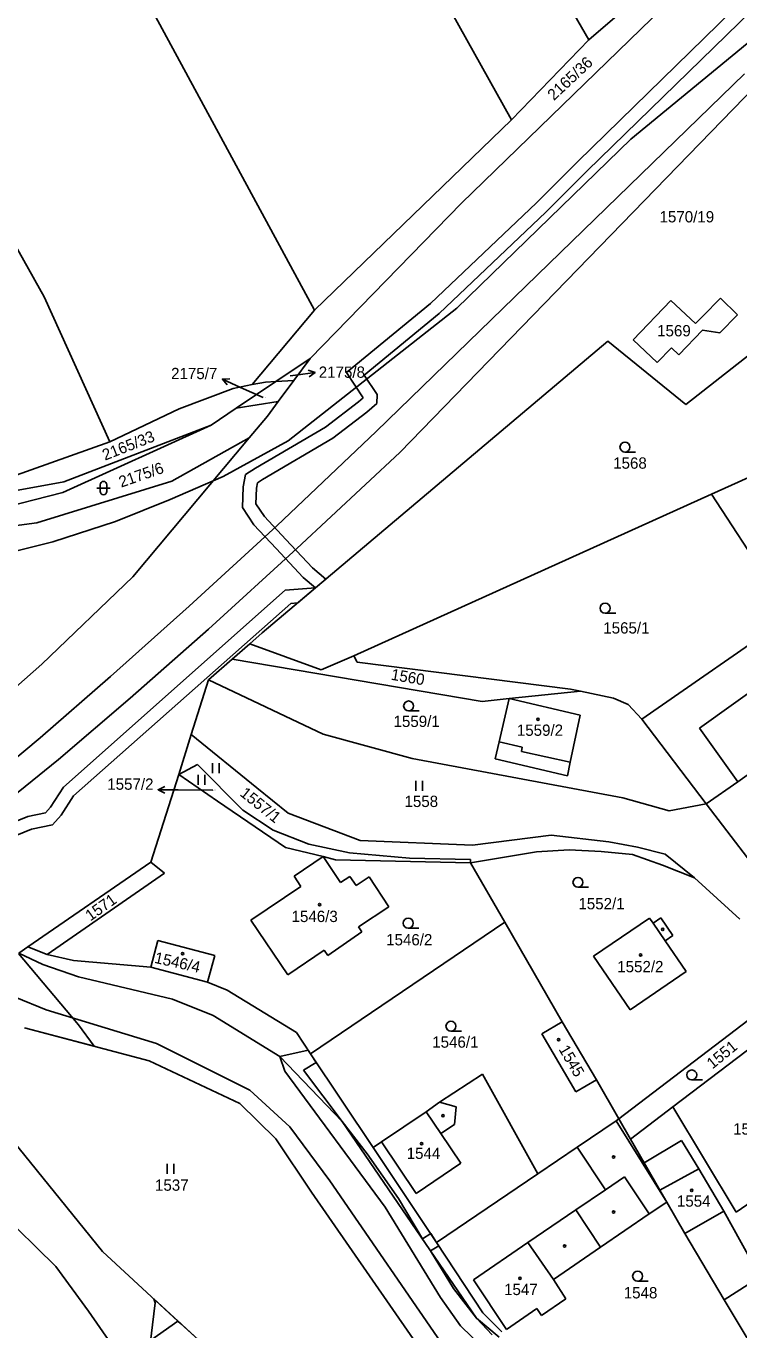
# Model space of a CAD drawing. Extents: x -785744 to -782822, y -1067550 to -1063910.
# Drawn here: x -784386.3 to -784279.1, y -1065287.5 to -1065091.1 of the extents above; entities that cross this region are included whole.
import ezdxf

# ---------------------------------------------------------------- set-up
doc = ezdxf.new("R2010")
doc.units = 0
for name, color, linetype in [('Hranice parcel', 7, 'Continuous'), ('Parcelní čísla', 7, 'Continuous'), ('Pop_ČP_popisy', 7, 'Continuous'), ('Poz_předměty', 7, 'Continuous'), ('Vnitřní kresba', 7, 'Continuous'), ('Věcná břemena k části', 7, 'Continuous'), ('Značky budov', 7, 'Continuous'), ('Značky kultur', 7, 'Continuous')]:
    doc.layers.add(name, color=color, linetype=linetype)

msp = doc.modelspace()

# ---------------------------------------------------------------- linework, layer by layer
at = {"layer": 'Hranice parcel'}
for p, q in [((-784283.25, -1065161.63), (-784264, -1065152.93)), ((-784283.25, -1065161.63), (-784337.05, -1065185.93)), ((-784283.25, -1065161.63), (-784271.32, -1065179.95)), ((-784363.38, -1065203.82), (-784360.53, -1065202.32)), ((-784360.53, -1065202.32), (-784353.73, -1065209.19)), ((-784353.73, -1065209.19), (-784349.19, -1065212.22)), ((-784349.19, -1065212.22), (-784343.78, -1065214.32)), ((-784343.78, -1065214.32), (-784337.69, -1065215.62)), ((-784346.03, -1065219.15), (-784341.65, -1065216.19)), ((-784341.65, -1065216.19), (-784339.03, -1065220.07)), ((-784337.69, -1065215.62), (-784328.66, -1065216.4)), ((-784328.66, -1065216.4), (-784319.48, -1065216.63)), ((-784319.48, -1065216.63), (-784319.46, -1065217.14)), ((-784352.52, -1065225.74), (-784345, -1065220.67)), ((-784345, -1065220.67), (-784346.03, -1065219.15)), ((-784339.03, -1065220.07), (-784337.62, -1065219.18)), ((-784337.62, -1065219.18), (-784336.68, -1065220.52)), ((-784336.68, -1065220.52), (-784334.73, -1065219.23)), ((-784334.73, -1065219.23), (-784331.75, -1065223.73)), ((-784331.75, -1065223.73), (-784336.35, -1065226.77)), ((-784292.54, -1065225.47), (-784300.96, -1065231.2)), ((-784292.03, -1065226.21), (-784292.54, -1065225.47)), ((-784290.85, -1065225.4), (-784292.03, -1065226.21)), ((-784289.04, -1065228.04), (-784290.85, -1065225.4)), ((-784340.95, -1065231.07), (-784335.85, -1065227.5)), ((-784336.35, -1065226.77), (-784335.85, -1065227.5)), ((-784290.22, -1065228.85), (-784289.04, -1065228.04)), ((-784346.95, -1065233.97), (-784341.5, -1065230.28)), ((-784287.03, -1065233.5), (-784290.22, -1065228.85)), ((-784300.96, -1065231.2), (-784295.48, -1065239.25)), ((-784295.48, -1065239.25), (-784287.03, -1065233.5))]:
    msp.add_line(p, q, dxfattribs=at)
for points in [[(-784387.47, -1064972.23), (-784313.33, -1065105.25)], [(-784419.68, -1064992.12), (-784342.95, -1065133.93)], [(-784334.77, -1065035.91), (-784301.68, -1065093.22)], [(-784320.85, -1065117.79), (-784283.76, -1065081.78)], [(-784301.68, -1065093.22), (-784290.31, -1065083.36)], [(-784313.33, -1065105.25), (-784301.68, -1065093.22)], [(-784402.73, -1065097.8), (-784383.6, -1065131.92)], [(-784342.95, -1065133.93), (-784313.33, -1065105.25)], [(-784343.58, -1065141.16), (-784320.85, -1065117.79)], [(-784287.09, -1065148.13), (-784261.75, -1065128.21)], [(-784383.6, -1065131.92), (-784373.73, -1065153.73)], [(-784295.01, -1065138.35), (-784289.35, -1065132.43)], [(-784289.35, -1065132.43), (-784285.64, -1065135.92)], [(-784284.55, -1065134.81), (-784281.88, -1065132.1)], [(-784281.88, -1065132.1), (-784279.32, -1065134.62)], [(-784352.31, -1065145.11), (-784342.95, -1065133.93)], [(-784285.64, -1065135.92), (-784284.55, -1065134.81)], [(-784281.99, -1065137.33), (-784279.32, -1065134.62)], [(-784295.01, -1065138.35), (-784291.38, -1065141.77)], [(-784288.15, -1065140.62), (-784284.58, -1065136.93)], [(-784284.58, -1065136.93), (-784281.99, -1065137.33)], [(-784350.81, -1065182.48), (-784298.82, -1065138.55)], [(-784298.82, -1065138.55), (-784287.09, -1065148.13)], [(-784291.38, -1065141.77), (-784289.24, -1065139.56)], [(-784289.24, -1065139.56), (-784288.15, -1065140.62)], [(-784348.75, -1065144.66), (-784343.58, -1065141.16)], [(-784346.07, -1065144.51), (-784343.58, -1065141.16)], [(-784363.3, -1065148.78), (-784355.17, -1065145.69)], [(-784355.17, -1065145.69), (-784352.31, -1065145.11)], [(-784354.71, -1065148.68), (-784348.75, -1065144.66)], [(-784352.31, -1065145.11), (-784350.32, -1065144.74)], [(-784350.32, -1065144.74), (-784348.75, -1065144.66)], [(-784348.75, -1065144.66), (-784346.07, -1065144.51)], [(-784348.4, -1065147.66), (-784346.07, -1065144.51)], [(-784354.71, -1065148.68), (-784348.4, -1065147.66)], [(-784350.03, -1065149.85), (-784348.4, -1065147.66)], [(-784373.73, -1065153.73), (-784363.3, -1065148.78)], [(-784358.5, -1065151.24), (-784354.71, -1065148.68)], [(-784352.78, -1065153.14), (-784350.03, -1065149.85)], [(-784380.82, -1065161.38), (-784358.5, -1065151.24)], [(-784380.67, -1065159.75), (-784358.5, -1065151.24)], [(-784397.47, -1065162.14), (-784373.73, -1065153.73)], [(-784370.3, -1065174.07), (-784352.78, -1065153.14)], [(-784364.43, -1065159.64), (-784352.78, -1065153.14)], [(-784394.73, -1065162.3), (-784380.67, -1065159.75)], [(-784384.72, -1065165.94), (-784364.43, -1065159.64)], [(-784391.41, -1065164.06), (-784380.82, -1065161.38)], [(-784403.6, -1065168.42), (-784384.72, -1065165.94)], [(-784383.97, -1065187.19), (-784370.3, -1065174.07)], [(-784293.73, -1065195.51), (-784271.32, -1065179.95)], [(-784352.68, -1065184.13), (-784350.81, -1065182.48)], [(-784355.31, -1065186.44), (-784352.68, -1065184.13)], [(-784352.68, -1065184.13), (-784341.93, -1065188.05)], [(-784390.01, -1065192.56), (-784383.97, -1065187.19)], [(-784358.88, -1065189.58), (-784355.31, -1065186.44)], [(-784355.31, -1065186.44), (-784317.75, -1065192.82)], [(-784341.93, -1065188.05), (-784337.05, -1065185.93)], [(-784337.05, -1065185.93), (-784336.54, -1065186.93)], [(-784336.54, -1065186.93), (-784304.42, -1065190.98)], [(-784361.48, -1065197.81), (-784358.88, -1065189.58)], [(-784358.88, -1065189.58), (-784341.65, -1065197.76)], [(-784313.65, -1065192.38), (-784302.95, -1065191.28)], [(-784304.42, -1065190.98), (-784302.95, -1065191.28)], [(-784302.95, -1065191.28), (-784297.99, -1065192.31)], [(-784317.75, -1065192.82), (-784313.65, -1065192.38)], [(-784315.17, -1065198.9), (-784313.65, -1065192.38)], [(-784313.65, -1065192.38), (-784302.97, -1065194.87)], [(-784297.99, -1065192.31), (-784295.77, -1065193.29)], [(-784295.77, -1065193.29), (-784293.73, -1065195.51)], [(-784304.47, -1065201.98), (-784302.97, -1065194.87)], [(-784293.73, -1065195.51), (-784284.01, -1065208.25)], [(-784363.38, -1065203.82), (-784361.48, -1065197.81)], [(-784361.48, -1065197.81), (-784351.62, -1065205.83)], [(-784341.65, -1065197.76), (-784328.28, -1065201.43)], [(-784315.77, -1065201.48), (-784315.17, -1065198.9)], [(-784328.28, -1065201.43), (-784296.59, -1065207.36)], [(-784315.77, -1065201.48), (-784304.9, -1065204.02)], [(-784304.9, -1065204.02), (-784304.47, -1065201.98)], [(-784279.28, -1065204.91), (-784275.9, -1065202.53)], [(-784367.57, -1065217.04), (-784363.38, -1065203.82)], [(-784363.38, -1065203.82), (-784357.52, -1065207.82)], [(-784284.01, -1065208.25), (-784279.28, -1065204.91)], [(-784351.62, -1065205.83), (-784346.93, -1065209.64)], [(-784357.52, -1065207.82), (-784347.29, -1065214.79)], [(-784296.59, -1065207.36), (-784289.61, -1065209.29)], [(-784289.61, -1065209.29), (-784284.01, -1065208.25)], [(-784284.01, -1065208.25), (-784274.06, -1065221.3)], [(-784346.93, -1065209.64), (-784336.07, -1065213.78)], [(-784319.16, -1065214.47), (-784307.34, -1065212.95)], [(-784307.34, -1065212.95), (-784298.69, -1065213.98)], [(-784347.29, -1065214.79), (-784341.65, -1065216.19)], [(-784336.07, -1065213.78), (-784319.16, -1065214.47)], [(-784298.69, -1065213.98), (-784294.37, -1065214.78)], [(-784294.37, -1065214.78), (-784290.2, -1065215.82)], [(-784341.65, -1065216.19), (-784339.81, -1065216.65)], [(-784339.81, -1065216.65), (-784319.46, -1065217.14)], [(-784319.46, -1065217.14), (-784309.54, -1065215.46)], [(-784309.54, -1065215.46), (-784304.66, -1065215.18)], [(-784304.66, -1065215.18), (-784299.83, -1065215.43)], [(-784299.83, -1065215.43), (-784295.11, -1065215.87)], [(-784295.11, -1065215.87), (-784290.6, -1065217.46)], [(-784290.2, -1065215.82), (-784285.8, -1065219.4)], [(-784386.09, -1065229.75), (-784367.57, -1065217.04)], [(-784383.16, -1065230.93), (-784365.52, -1065218.66)], [(-784367.57, -1065217.04), (-784365.52, -1065218.66)], [(-784319.46, -1065217.14), (-784314.34, -1065226.04)], [(-784290.6, -1065217.46), (-784285.8, -1065219.4)], [(-784285.8, -1065219.4), (-784278.96, -1065225.61)], [(-784352.52, -1065225.74), (-784346.95, -1065233.97)], [(-784343.54, -1065245.89), (-784314.34, -1065226.04)], [(-784314.34, -1065226.04), (-784305.69, -1065241.06)], [(-784387.44, -1065230.75), (-784386.09, -1065229.75)], [(-784386.09, -1065229.75), (-784383.16, -1065230.93)], [(-784367.59, -1065232.85), (-784366.53, -1065228.83)], [(-784366.53, -1065228.83), (-784357.96, -1065231.09)], [(-784341.5, -1065230.28), (-784340.95, -1065231.07)], [(-784383.16, -1065230.93), (-784379.21, -1065231.82)], [(-784379.21, -1065231.82), (-784367.59, -1065232.85)], [(-784359.02, -1065235.11), (-784357.96, -1065231.09)], [(-784367.59, -1065232.85), (-784359.02, -1065235.11)], [(-784359.02, -1065235.11), (-784356.08, -1065236.29)], [(-784356.08, -1065236.29), (-784345.68, -1065242.68)], [(-784297.17, -1065255.68), (-784270.38, -1065235.26)], [(-784289.05, -1065253.86), (-784268.24, -1065238.03)], [(-784386.57, -1065241.98), (-784367.8, -1065246.94)], [(-784308.74, -1065242.88), (-784305.69, -1065241.06)], [(-784305.69, -1065241.06), (-784300.54, -1065249.79)], [(-784345.68, -1065242.68), (-784343.54, -1065245.89)], [(-784308.74, -1065242.88), (-784303.63, -1065251.6)], [(-784343.54, -1065245.89), (-784334.13, -1065259.97)], [(-784367.8, -1065246.94), (-784354.2, -1065253.35)], [(-784324.14, -1065253.16), (-784317.66, -1065248.92)], [(-784317.66, -1065248.92), (-784309.36, -1065263.95)], [(-784303.63, -1065251.6), (-784300.54, -1065249.79)], [(-784300.54, -1065249.79), (-784297.17, -1065255.68)], [(-784354.2, -1065253.35), (-784348.76, -1065258.69)], [(-784326.15, -1065254.61), (-784324.14, -1065253.16)], [(-784295.42, -1065258.71), (-784289.05, -1065253.86)], [(-784289.05, -1065253.86), (-784279.5, -1065269.72)], [(-784332.87, -1065259.12), (-784326.15, -1065254.61)], [(-784303.45, -1065259.94), (-784297.57, -1065255.95)], [(-784297.57, -1065255.95), (-784297.17, -1065255.68)], [(-784297.17, -1065255.68), (-784295.42, -1065258.71)], [(-784390.15, -1065256.71), (-784374.84, -1065275.66)], [(-784348.76, -1065258.69), (-784343.42, -1065266.73)], [(-784334.13, -1065259.97), (-784332.87, -1065259.12)], [(-784334.13, -1065259.97), (-784324.58, -1065274.28)], [(-784309.36, -1065263.95), (-784303.45, -1065259.94)], [(-784303.45, -1065259.94), (-784299.18, -1065266.35)], [(-784295.42, -1065258.71), (-784293.35, -1065262.31)], [(-784293.35, -1065262.31), (-784287.75, -1065258.93)], [(-784287.75, -1065258.93), (-784285.16, -1065263.22)], [(-784279.5, -1065269.72), (-784265.88, -1065260.36)], [(-784324.58, -1065274.28), (-784309.36, -1065263.95)], [(-784293.35, -1065262.31), (-784290.98, -1065266.43)], [(-784285.16, -1065263.22), (-784281.36, -1065269.55)], [(-784343.42, -1065266.73), (-784325.49, -1065292.57)], [(-784303.64, -1065269.38), (-784299.18, -1065266.35)], [(-784290.98, -1065266.43), (-784289.96, -1065268.22)], [(-784390.58, -1065269.36), (-784381.87, -1065277.9)], [(-784310.88, -1065274.31), (-784303.64, -1065269.38)], [(-784292.6, -1065269.95), (-784289.96, -1065268.22)], [(-784289.96, -1065268.22), (-784287.26, -1065272.96)], [(-784281.36, -1065269.55), (-784275.89, -1065279.48)], [(-784299.92, -1065274.98), (-784292.6, -1065269.95)], [(-784287.26, -1065272.96), (-784281.32, -1065282.9)], [(-784374.84, -1065275.66), (-784363.49, -1065286.14)], [(-784324.58, -1065274.28), (-784317.62, -1065284.9)], [(-784319.01, -1065279.92), (-784310.88, -1065274.31)], [(-784307.02, -1065279.87), (-784299.92, -1065274.98)], [(-784381.87, -1065277.9), (-784376.94, -1065284.63)], [(-784281.32, -1065282.9), (-784275.89, -1065279.48)], [(-784319.01, -1065279.92), (-784314.08, -1065287.37)], [(-784307.02, -1065279.87), (-784305.14, -1065282.77)], [(-784308.8, -1065285.28), (-784305.14, -1065282.77)], [(-784281.32, -1065282.9), (-784277.73, -1065288.93)], [(-784376.94, -1065284.63), (-784371.85, -1065291.99)], [(-784317.62, -1065284.9), (-784314.75, -1065287.73)], [(-784314.08, -1065287.37), (-784309.51, -1065284.24)], [(-784309.51, -1065284.24), (-784308.8, -1065285.28)], [(-784363.49, -1065286.14), (-784363.13, -1065286.48)], [(-784363.13, -1065286.48), (-784360.42, -1065288.97)]]:
    msp.add_lwpolyline(points, dxfattribs=at)
at = {"layer": 'Pop_ČP_popisy'}
for p, q in [((-784345.82, -1065143.69), (-784342.85, -1065143.29)), ((-784354.06, -1065145.53), (-784356.79, -1065144.29)), ((-784363.48, -1065206.15), (-784366.48, -1065206.13))]:
    msp.add_line(p, q, dxfattribs=at)
for points in [[(-784356.09, -1065145.16), (-784356.79, -1065144.29), (-784355.67, -1065144.25)], [(-784346.61, -1065143.79), (-784345.82, -1065143.69)], [(-784343.9, -1065142.93), (-784342.85, -1065143.29), (-784343.77, -1065143.92)], [(-784350.65, -1065147.08), (-784354.06, -1065145.53)], [(-784365.48, -1065206.64), (-784366.48, -1065206.13), (-784365.48, -1065205.64)], [(-784358.24, -1065206.19), (-784363.48, -1065206.15)]]:
    msp.add_lwpolyline(points, dxfattribs=at)
at = {"layer": 'Poz_předměty'}
for points in [[(-784248.79, -1065069.75), (-784295.36, -1065108.17)], [(-784278.25, -1065098.34), (-784333.68, -1065152.18)], [(-784274.98, -1065098.49), (-784330.1, -1065155.36)], [(-784295.36, -1065108.17), (-784321.55, -1065133.62)], [(-784321.55, -1065133.62), (-784346.93, -1065153.59)], [(-784346.93, -1065153.59), (-784356.68, -1065158.93)], [(-784333.68, -1065152.18), (-784348.61, -1065166.4)], [(-784330.1, -1065155.36), (-784345.61, -1065169.8)], [(-784356.68, -1065158.93), (-784364.64, -1065162.44)], [(-784364.64, -1065162.44), (-784372.88, -1065165.75)], [(-784372.88, -1065165.75), (-784382.32, -1065168.78)], [(-784348.61, -1065166.4), (-784361.79, -1065178.5)], [(-784382.32, -1065168.78), (-784395.62, -1065172.09)], [(-784345.61, -1065169.8), (-784358.89, -1065181.95)], [(-784361.79, -1065178.5), (-784373.61, -1065189.06)], [(-784358.89, -1065181.95), (-784370.7, -1065192.35)], [(-784373.61, -1065189.06), (-784384.2, -1065198.29)], [(-784370.7, -1065192.35), (-784381.48, -1065201.54)], [(-784384.2, -1065198.29), (-784395.97, -1065208.11)], [(-784381.48, -1065201.54), (-784392.6, -1065210.55)]]:
    msp.add_lwpolyline(points, dxfattribs=at)
at = {"layer": 'Vnitřní kresba'}
msp.add_line((-784292.03, -1065226.21), (-784290.22, -1065228.85), dxfattribs=at)
for points in [[(-784285.04, -1065196.84), (-784274.44, -1065189.27)], [(-784285.04, -1065196.84), (-784279.28, -1065204.91)], [(-784315.17, -1065198.9), (-784311.69, -1065199.71)], [(-784311.8, -1065200.37), (-784311.69, -1065199.71)], [(-784311.8, -1065200.37), (-784304.47, -1065201.98)], [(-784387.44, -1065230.75), (-784383.8, -1065232.43)], [(-784383.8, -1065232.43), (-784378.44, -1065234.29)], [(-784378.44, -1065234.29), (-784364.31, -1065237.64)], [(-784392.68, -1065235.46), (-784383.33, -1065239.27)], [(-784364.31, -1065237.64), (-784358.17, -1065240.12)], [(-784383.33, -1065239.27), (-784366.73, -1065244.31)], [(-784358.17, -1065240.12), (-784348.15, -1065246.29)], [(-784366.73, -1065244.31), (-784352.66, -1065251.34)], [(-784348.15, -1065246.29), (-784338.78, -1065256.08)], [(-784352.66, -1065251.34), (-784346.68, -1065256.89)], [(-784324.14, -1065253.16), (-784321.65, -1065253.88)], [(-784321.91, -1065256.5), (-784321.65, -1065253.88)], [(-784338.78, -1065256.08), (-784318.56, -1065285.7)], [(-784326.15, -1065254.61), (-784323.94, -1065257.87)], [(-784297.57, -1065255.95), (-784289.96, -1065268.22)], [(-784346.68, -1065256.89), (-784340.63, -1065265.02)], [(-784323.94, -1065257.87), (-784321.91, -1065256.5)], [(-784323.94, -1065257.87), (-784320.94, -1065262.33)], [(-784332.87, -1065259.12), (-784327.66, -1065266.92)], [(-784327.66, -1065266.92), (-784320.94, -1065262.33)], [(-784290.98, -1065266.43), (-784285.16, -1065263.22)], [(-784340.63, -1065265.02), (-784322.84, -1065290.91)], [(-784299.18, -1065266.35), (-784296.32, -1065264.4)], [(-784296.32, -1065264.4), (-784292.6, -1065269.95)], [(-784303.64, -1065269.38), (-784299.92, -1065274.98)], [(-784287.26, -1065272.96), (-784281.36, -1065269.55)], [(-784310.88, -1065274.31), (-784307.02, -1065279.87)], [(-784371.85, -1065291.99), (-784363.49, -1065286.14)], [(-784318.56, -1065285.7), (-784315.19, -1065288.56)]]:
    msp.add_lwpolyline(points, dxfattribs=at)
at = {"layer": 'Věcná břemena k části'}
for p, q in [((-784276.68, -1065085.43), (-784303.33, -1065111.52)), ((-784301.93, -1065112.94), (-784275.28, -1065086.87)), ((-784303.33, -1065111.52), (-784309.53, -1065117.72)), ((-784308.13, -1065119.16), (-784301.93, -1065112.94)), ((-784309.53, -1065117.72), (-784325.52, -1065132.92)), ((-784324.2, -1065134.42), (-784308.13, -1065119.16)), ((-784325.52, -1065132.92), (-784338.14, -1065143.3)), ((-784335.48, -1065143.7), (-784324.2, -1065134.42)), ((-784338.14, -1065143.3), (-784335.62, -1065147.09)), ((-784333.54, -1065146.59), (-784335.48, -1065143.7)), ((-784336.34, -1065147.71), (-784341.31, -1065151.51)), ((-784335.62, -1065147.09), (-784336.34, -1065147.71)), ((-784335.08, -1065149.27), (-784333.57, -1065147.95)), ((-784333.57, -1065147.95), (-784333.54, -1065146.59)), ((-784340.19, -1065153.17), (-784335.08, -1065149.27)), ((-784341.31, -1065151.51), (-784351.8, -1065157.7)), ((-784350.76, -1065159.42), (-784340.19, -1065153.17)), ((-784351.8, -1065157.7), (-784353.35, -1065158.67)), ((-784353.35, -1065158.67), (-784353.66, -1065160.49)), ((-784351.66, -1065160.69), (-784351.53, -1065159.89)), ((-784351.53, -1065159.89), (-784350.76, -1065159.42)), ((-784353.66, -1065160.49), (-784353.79, -1065163.64)), ((-784351.77, -1065163.08), (-784351.66, -1065160.69)), ((-784353.79, -1065163.64), (-784352.07, -1065166.23)), ((-784350.49, -1065164.99), (-784351.77, -1065163.08)), ((-784347.26, -1065168.44), (-784350.49, -1065164.99)), ((-784352.07, -1065166.23), (-784348.72, -1065169.8)), ((-784343.26, -1065172.72), (-784347.26, -1065168.44)), ((-784348.72, -1065169.8), (-784344.64, -1065174.16)), ((-784344.64, -1065174.16), (-784342.81, -1065175.72)), ((-784347.34, -1065176.09), (-784380.72, -1065205.74)), ((-784342.81, -1065175.72), (-784347.34, -1065176.09)), ((-784379.18, -1065207.04), (-784346.52, -1065178.05)), ((-784380.72, -1065205.74), (-784382.64, -1065208.75)), ((-784381.04, -1065209.97), (-784379.18, -1065207.04)), ((-784382.64, -1065208.75), (-784383.4, -1065209.59)), ((-784386.09, -1065210.14), (-784390.69, -1065212.01)), ((-784383.4, -1065209.59), (-784386.09, -1065210.14)), ((-784382.36, -1065211.41), (-784381.04, -1065209.97)), ((-784389.67, -1065213.75), (-784385.51, -1065212.06)), ((-784385.51, -1065212.06), (-784382.36, -1065211.41))]:
    msp.add_line(p, q, dxfattribs=at)
for points in [[(-784342.81, -1065175.72), (-784341.26, -1065174.41), (-784343.26, -1065172.72)], [(-784346.52, -1065178.05), (-784345.48, -1065177.98), (-784342.81, -1065175.72)], [(-784378.45, -1065241.52), (-784387.47, -1065230.78)], [(-784386.57, -1065241.98), (-784376.09, -1065244.75)], [(-784376.09, -1065244.75), (-784378.45, -1065241.52)], [(-784343.91, -1065245.34), (-784348.15, -1065246.29)], [(-784348.15, -1065246.29), (-784347.39, -1065248.5)], [(-784343.54, -1065245.89), (-784343.91, -1065245.34)], [(-784342.69, -1065247.17), (-784343.54, -1065245.89)], [(-784344.59, -1065248.35), (-784342.69, -1065247.17)], [(-784347.39, -1065248.5), (-784332.32, -1065268.97)], [(-784338.78, -1065256.08), (-784344.59, -1065248.35)], [(-784335.01, -1065260.96), (-784338.78, -1065256.08)], [(-784330.3, -1065267.67), (-784335.01, -1065260.96)], [(-784326.72, -1065273.75), (-784330.3, -1065267.67)], [(-784332.32, -1065268.97), (-784324.02, -1065282.56)], [(-784325.47, -1065272.94), (-784326.72, -1065273.75)], [(-784324.58, -1065274.28), (-784325.47, -1065272.94)], [(-784325.48, -1065275.56), (-784324.26, -1065274.77)], [(-784322.02, -1065281.23), (-784325.48, -1065275.56)], [(-784324.26, -1065274.77), (-784324.58, -1065274.28)], [(-784318.56, -1065285.7), (-784322.02, -1065281.23)], [(-784366.91, -1065283.36), (-784367.86, -1065291.25)], [(-784367.13, -1065282.78), (-784366.91, -1065283.36)], [(-784360.42, -1065288.97), (-784367.13, -1065282.78)], [(-784324.02, -1065282.56), (-784320.99, -1065286.82)], [(-784320.99, -1065286.82), (-784317.58, -1065290.17)], [(-784316.22, -1065288.19), (-784318.56, -1065285.7)]]:
    msp.add_lwpolyline(points, dxfattribs=at)
at = {"layer": 'Značky budov'}
for centre in [(-784309.33, -1065195.5), (-784342.19, -1065223.4), (-784290.57, -1065227.15), (-784362.79, -1065230.81), (-784293.9, -1065230.98), (-784306.23, -1065243.77), (-784323.62, -1065255.2), (-784326.84, -1065259.43), (-784297.97, -1065261.44), (-784286.21, -1065266.44), (-784297.95, -1065269.7), (-784305.32, -1065274.83), (-784312.04, -1065279.68)]:
    msp.add_circle(centre, 0.175, dxfattribs=at)
at = {"layer": 'Značky kultur'}
for p, q in [((-784296.25, -1065155.28), (-784294.65, -1065155.28)), ((-784375.69, -1065160.69), (-784373.69, -1065160.69)), ((-784375.19, -1065161.19), (-784375.19, -1065160.19)), ((-784374.19, -1065160.19), (-784374.19, -1065161.19)), ((-784299.23, -1065179.53), (-784297.63, -1065179.53)), ((-784328.79, -1065194.25), (-784327.19, -1065194.25)), ((-784358.3, -1065203.64), (-784358.3, -1065202.14)), ((-784357.3, -1065203.64), (-784357.3, -1065202.14)), ((-784360.44, -1065205.36), (-784360.44, -1065203.86)), ((-784359.44, -1065205.36), (-784359.44, -1065203.86)), ((-784327.71, -1065206.3), (-784327.71, -1065204.8)), ((-784326.71, -1065206.3), (-784326.71, -1065204.8)), ((-784303.32, -1065220.81), (-784301.72, -1065220.81)), ((-784328.85, -1065226.96), (-784327.25, -1065226.96)), ((-784322.42, -1065242.48), (-784320.82, -1065242.48)), ((-784286.2, -1065249.81), (-784284.6, -1065249.81)), ((-784365.1, -1065263.97), (-784365.1, -1065262.47)), ((-784364.1, -1065263.97), (-784364.1, -1065262.47)), ((-784294.34, -1065280.11), (-784292.74, -1065280.11))]:
    msp.add_line(p, q, dxfattribs=at)
for centre in [(-784296.25, -1065154.53), (-784299.23, -1065178.78), (-784328.79, -1065193.5), (-784303.32, -1065220.06), (-784328.85, -1065226.21), (-784322.42, -1065241.73), (-784286.2, -1065249.06), (-784294.34, -1065279.36)]:
    msp.add_circle(centre, 0.75, dxfattribs=at)
for centre, start, end in [((-784374.69, -1065160.19), 0, 180), ((-784374.69, -1065161.19), 180, 0)]:
    msp.add_arc(centre, 0.5, start, end, dxfattribs=at)

# ---------------------------------------------------------------- texts
at = {"layer": 'Parcelní čísla'}
for s, rotation, p in [('2165/36', 43.1283, (-784306.94, -1065102.43)), ('2165/33', 21.4841, (-784374.47, -1065156.58)), ('2175/6', 19.2171, (-784372.03, -1065160.64)), ('1560', 350.1609, (-784331.53, -1065189.54)), ('1557/1', 321.3, (-784354.29, -1065206.9)), ('1571', 35.3788, (-784376.66, -1065225.97)), ('1546/4', 347.3461, (-784367.13, -1065232.17)), ('1551', 39.2558, (-784283.09, -1065248.25)), ('1545', 300.4229, (-784306.28, -1065245.18))]:
    msp.add_text(s, height=1.7, rotation=rotation, dxfattribs=at).set_placement(p)
for s, height, p in [('1569', 1.7, (-784291.41, -1065137.85)), ('2175/8', 0.1, (-784346.61, -1065143.79)), ('2175/7', 0.1, (-784350.65, -1065147.08)), ('1568', 1.7, (-784298.02, -1065157.78)), ('1565/1', 1.7, (-784299.51, -1065182.6)), ('1559/1', 1.7, (-784331.06, -1065196.67)), ('1559/2', 1.7, (-784312.51, -1065198)), ('1557/2', 0.1, (-784358.24, -1065206.19)), ('1558', 1.7, (-784329.41, -1065208.72)), ('1552/1', 1.7, (-784303.25, -1065224.12)), ('1546/3', 1.7, (-784346.4, -1065226.04)), ('1546/2', 1.7, (-784332.17, -1065229.55)), ('1552/2', 1.7, (-784297.41, -1065233.6)), ('1546/1', 1.7, (-784325.24, -1065244.96)), ('1550', 1.7, (-784279.98, -1065258.04)), ('1544', 1.7, (-784329.08, -1065261.71)), ('1537', 1.7, (-784366.94, -1065266.5)), ('1554', 1.7, (-784288.43, -1065268.9)), ('1547', 1.7, (-784314.43, -1065282.21)), ('1548', 1.7, (-784296.43, -1065282.71))]:
    msp.add_text(s, height=height, dxfattribs=at).set_placement(p)
at = {"layer": 'Pop_ČP_popisy'}
for s, p in [('1570/19', (-784291.05, -1065120.69)), ('2175/7', (-784364.52, -1065144.29)), ('2175/8', (-784342.31, -1065144.09)), ('1557/2', (-784374.12, -1065206.12))]:
    msp.add_text(s, height=1.7, dxfattribs=at).set_placement(p)

doc.saveas('drawing.dxf')
